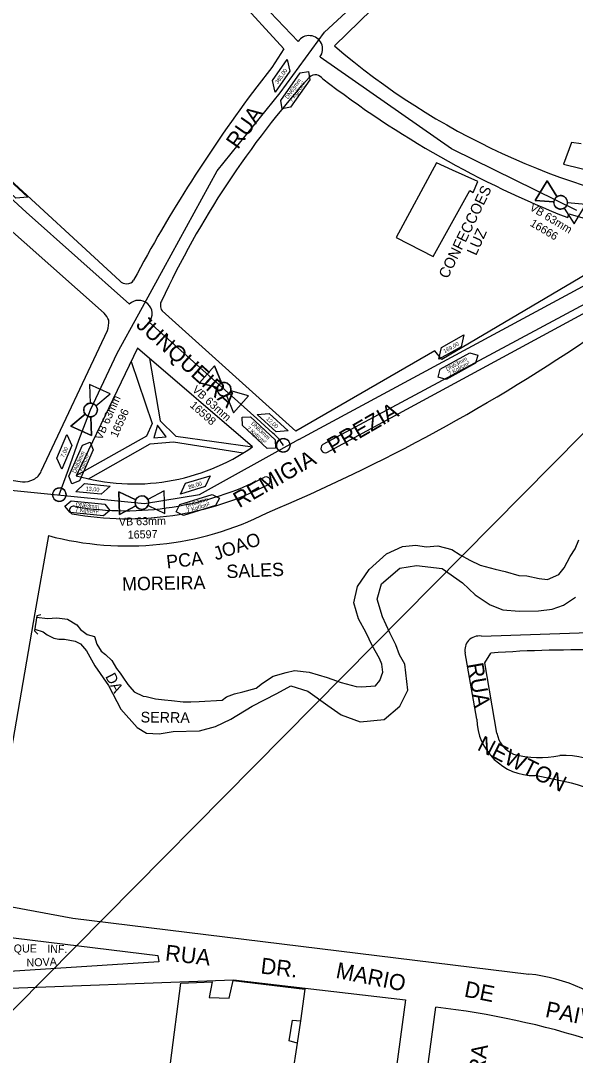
# Model space of a CAD drawing. Extents: x 325709 to 364434, y 7573432 to 7597073.
# Drawn here: x 339420.3 to 339628.1, y 7589950.5 to 7590338.2 of the extents above; entities that cross this region are included whole.
import ezdxf

# ---------------------------------------------------------------- set-up
doc = ezdxf.new("R2010")
doc.units = 0
for name, color, linetype in [('EDIFEXISTENT', 7, 'Continuous'), ('EDIFIDENTIF', 7, 'Continuous'), ('EDIFOBRAEXIS', 7, 'Continuous'), ('LIMITE_BAIRROS_MUNICIPIOS', 7, 'Continuous'), ('LOGRADOURO', 7, 'Continuous'), ('LOGRADOURO_TEXTO', 7, 'Continuous'), ('SIMBOLO', 7, 'Continuous'), ('TEXTO', 7, 'Continuous'), ('TUBO_PEAD_GN_63', 7, 'Continuous'), ('VALVULA_PEAD_63', 7, 'Continuous'), ('VES - BLOQUEIIO', 7, 'Continuous')]:
    doc.layers.add(name, color=color, linetype=linetype)

# ---------------------------------------------------------------- blocks, each defined once
blk = doc.blocks.new('VALVULA_PEAD_DN_4')
at = {"layer": 'VALVULA_PEAD_63'}
for points in [[(-1.14, 0.57), (-4.25, 2.13), (-4.25, -2.13), (-1.14, -0.57)], [(-1.14, -0.57), (-4.25, -2.13), (-4.25, 2.13), (-1.14, 0.57)], [(1.14, -0.57), (4.25, -2.13), (4.25, 2.13), (1.14, 0.57)], [(1.14, -0.57), (4.25, -2.13), (4.25, 2.13), (1.14, 0.57)]]:
    blk.add_lwpolyline(points, dxfattribs=at)
blk.add_circle((0, 0), 1.28, dxfattribs=at)
for start, end in [(90, 270), (153.4349, 206.5651), (270, 90), (0, 26.5651), (333.4349, 0)]:
    blk.add_arc((0, 0), 1.28, start, end, dxfattribs=at)
blk = doc.blocks.new('INTERLIGACAO_8')
at = {"layer": 'SIMBOLO'}
blk.add_circle((0, 0), 1.28, dxfattribs=at)
for start, end in [(0, 180), (180, 0)]:
    blk.add_arc((0, 0), 1.28, start, end, dxfattribs=at)

msp = doc.modelspace()

# ---------------------------------------------------------------- linework, layer by layer
at = {"layer": 'EDIFEXISTENT'}
for p, q in [((339626.66, 7590292.58), (339623.64, 7590284.38)), ((339630.3, 7590292.06), (339626.66, 7590292.58)), ((339576.05, 7590284.97), (339561.02, 7590257)), ((339582.13, 7590282.22), (339576.05, 7590284.97)), ((339591.61, 7590277.88), (339582.13, 7590282.22)), ((339623.64, 7590284.38), (339639.32, 7590280.55)), ((339574.88, 7590249.83), (339588.62, 7590274.57)), ((339588.62, 7590274.57), (339589.87, 7590273.76)), ((339589.87, 7590273.76), (339591.61, 7590277.88)), ((339561.02, 7590257), (339574.88, 7590249.83)), ((339427.9, 7590115.59), (339426.34, 7590115.22)), ((339426.34, 7590115.22), (339425.46, 7590109.51)), ((339425.46, 7590109.51), (339426.77, 7590108.33)), ((339476.44, 7589947.6), (339480.38, 7589977.56)), ((339480.38, 7589977.56), (339492.06, 7589978.02)), ((339492.06, 7589978.02), (339490.88, 7589972.16)), ((339498.41, 7589971.9), (339499.88, 7589978.57)), ((339499.88, 7589978.57), (339526.79, 7589975.27)), ((339490.88, 7589972.16), (339498.41, 7589971.9)), ((339526.79, 7589975.27), (339525.11, 7589963.38)), ((339520.9, 7589955.9), (339522.12, 7589963.68)), ((339522.12, 7589963.68), (339525.11, 7589963.38)), ((339525.11, 7589963.38), (339523.89, 7589955.02)), ((339523.89, 7589955.02), (339520.9, 7589955.9)), ((339523.89, 7589955.02), (339522.09, 7589942.77))]:
    msp.add_line(p, q, dxfattribs=at)
at = {"layer": 'EDIFOBRAEXIS'}
for p, q in [((339665.29, 7590250.13), (339533.51, 7590179.33)), ((339535.05, 7590176.36), (339666.87, 7590247.85)), ((339412.37, 7589995.17), (339471.68, 7589987.97))]:
    msp.add_line(p, q, dxfattribs=at)
for points in [[(339461.68, 7590210.47), (339469.57, 7590187.26), (339467.52, 7590182.47), (339440.98, 7590167.71)], [(339468.62, 7590211.57), (339472.59, 7590188.32), (339478.51, 7590182.51), (339507.23, 7590178.52)], [(339471.53, 7590186.58), (339470.22, 7590181.9), (339474.85, 7590182.25), (339471.53, 7590186.58)], [(339445.7, 7590166.51), (339468.8, 7590179.66), (339477.6, 7590180.45), (339503.72, 7590176.22)], [(339426.3, 7590114.66), (339430.43, 7590114.2), (339433.83, 7590114.49), (339437.9, 7590113.89), (339441.37, 7590111.8), (339442.73, 7590110.01), (339445.28, 7590108.16), (339448.02, 7590107.43), (339448.86, 7590104.55), (339450.55, 7590101.95), (339452.06, 7590100.64), (339454.54, 7590098.41), (339456.19, 7590095.47), (339457.6, 7590093.73), (339458.63, 7590092.22), (339460.44, 7590089.41), (339461.17, 7590088.64), (339462.84, 7590086.75), (339466.23, 7590085.12), (339467.37, 7590084.96), (339470.8, 7590084.1), (339474.18, 7590083.69), (339476.87, 7590083.52), (339481.19, 7590083.02), (339484.11, 7590082.95), (339487.14, 7590083.13), (339495.79, 7590083.6), (339497.45, 7590084.78), (339500.48, 7590085.93), (339503.56, 7590086.77), (339508.58, 7590088.13), (339510.91, 7590090.02), (339514.87, 7590092.55), (339519.74, 7590093.94), (339522.92, 7590094.65), (339528.38, 7590094.03), (339535.08, 7590092.12), (339540.43, 7590090.25), (339546.01, 7590088.76), (339548.04, 7590088.61), (339553.23, 7590088.98), (339554.82, 7590090.98), (339555.97, 7590094.12), (339555.58, 7590097.05), (339554.74, 7590099.16), (339552.05, 7590104.12), (339549.72, 7590108.76), (339546.82, 7590114.07), (339545.16, 7590120.03), (339546.45, 7590126.15), (339550.82, 7590132.5), (339557.35, 7590138.47), (339563.4, 7590141.12), (339568.31, 7590141.67), (339572.22, 7590141.08), (339576.64, 7590141.4), (339581.79, 7590139.99), (339585.01, 7590138.08), (339588.6, 7590136.1), (339592.4, 7590134.16), (339598.01, 7590132.67), (339601.84, 7590131.78), (339606.94, 7590130.31), (339609.94, 7590130.21), (339614.58, 7590129.21), (339617.66, 7590128.76), (339621.87, 7590130.68), (339623.87, 7590133.23), (339626.11, 7590137.46), (339627.99, 7590140.24), (339629.44, 7590143.69)], [(339425.58, 7590110.16), (339428.81, 7590109.18), (339430.31, 7590108.08), (339432.8, 7590106.87), (339434.64, 7590106.47), (339436.72, 7590106.42), (339440.76, 7590105.68), (339442.79, 7590104.75), (339445, 7590102.04), (339448.09, 7590096.47), (339453.29, 7590089.06), (339456.35, 7590083.06), (339457.88, 7590080.18), (339464, 7590073.32), (339467.52, 7590071.28), (339472.25, 7590070.94), (339477.47, 7590071.79), (339487.28, 7590072.1), (339493.27, 7590073.7), (339499.04, 7590076.53), (339507.08, 7590081.33), (339516.27, 7590086.11), (339521.58, 7590088.97), (339527.92, 7590087.01), (339535.43, 7590081.62), (339540.36, 7590078.1), (339547.54, 7590075.45), (339556.47, 7590076.4), (339562.38, 7590081.36), (339565.37, 7590087.28), (339564.2, 7590097.11), (339562.27, 7590100.63), (339560.8, 7590104.38), (339558.67, 7590108.82), (339555.87, 7590114.84), (339553.86, 7590121.39), (339555.48, 7590127.12), (339562.42, 7590133.07), (339568.63, 7590134.04), (339578.18, 7590132.9), (339585.89, 7590127.55), (339590.56, 7590123.12), (339596.18, 7590119.31), (339600.92, 7590117.42), (339607.07, 7590116.99), (339614.34, 7590117.11), (339619.48, 7590117.73), (339623.63, 7590119.2), (339628.16, 7590122.24)], [(339471.68, 7589987.97), (339472.05, 7589985.52), (339412.17, 7589981.68)]]:
    msp.add_lwpolyline(points, dxfattribs=at)
for centre, radius, start, end in [((339534.46, 7590177.94), 1.68, 124.1416, 290.5717), ((339459.56, 7590268.7), 114.13, 260.528, 297.1919), ((339512.27, 7590165.71), 1.57, 307.5683, 110.5905), ((339460.34, 7590266.48), 114.91, 259.6011, 297.4005), ((339440.12, 7590154.82), 1.46, 63.0359, 249.388)]:
    msp.add_arc(centre, radius, start, end, dxfattribs=at)
at = {"layer": 'LIMITE_BAIRROS_MUNICIPIOS'}
msp.add_lwpolyline([(338781.44, 7591121.72), (340099.94, 7590658.05), (339273.07, 7589821.58)], dxfattribs=at)
at = {"layer": 'LOGRADOURO'}
for p, q in [((339537.88, 7590328.74), (339604.14, 7590393.79)), ((339483.84, 7590366.06), (339518.9, 7590327.67)), ((339457.47, 7590240.69), (339354.92, 7590335.06)), ((339451.67, 7590228.55), (339345.81, 7590322.5)), ((339523.41, 7590184.42), (339473.3, 7590229.52)), ((339428.06, 7590169.43), (339452.81, 7590222.07)), ((339464.08, 7590215.45), (339441.09, 7590167.7)), ((339507.23, 7590178.52), (339464.08, 7590215.45)), ((339430.71, 7590145.24), (339425.69, 7590116.33)), ((339425.69, 7590116.33), (339406.88, 7590007.97)), ((339592.94, 7590107.62), (339637.03, 7590109.13)), ((339591.16, 7590076.51), (339586.86, 7590101.34)), ((339626.65, 7590052.47), (339612.99, 7590055.32)), ((339406.88, 7590007.97), (339439.93, 7590001.91)), ((339439.93, 7590001.91), (339610.68, 7589980.93)), ((339564.53, 7589971.32), (339555.09, 7589903.13)), ((339566.68, 7589901.35), (339575.83, 7589968.57))]:
    msp.add_line(p, q, dxfattribs=at)
for points in [[(339518.9, 7590327.67), (339514.42, 7590320.7), (339508.75, 7590313.42)], [(339625.27, 7590264.41), (339625.65, 7590265.88), (339649.92, 7590258.94), (339650.68, 7590254.03)], [(339650.68, 7590254.03), (339578.03, 7590211.26), (339575.53, 7590214.52), (339523.41, 7590184.42)], [(339366.83, 7590173.4), (339421.02, 7590165.39), (339421.02, 7590165.39)], [(339598.69, 7590071.24), (339594.14, 7590097.55), (339596.48, 7590101.21)], [(339406.2, 7589975.27), (339500.1, 7589978.82), (339564.53, 7589971.32)]]:
    msp.add_lwpolyline(points, dxfattribs=at)
for centre, radius, start, end in [((339714.3, 7590534.73), 271.22, 229.4213, 261.0369), ((339787.76, 7590085.81), 347.46, 138.2976, 154.9162), ((339530.86, 7590314.16), 3.77, 83.0953, 132.0084), ((339528.78, 7590311.61), 6.78, 45.525, 68.0173), ((339951.16, 7589981), 553.38, 143.0789, 151.9766), ((339761.01, 7590610.55), 371.8, 232.2786, 248.587), ((339459.96, 7590243.13), 3.48, 224.3903, 272.5837), ((339460.36, 7590242.25), 2.61, 264.5233, 331.3296), ((339474.6, 7590231.9), 1.95, 141.7035, 190.9505), ((339442.88, 7590220.87), 11.67, 25.9703, 41.1534), ((339475.75, 7590231.38), 3.07, 177.194, 217.243), ((339441.73, 7590225.65), 11.65, 342.09, 1.6555), ((339239.86, 7590801.07), 702.42, 292.85466, 304.3156), ((339462.82, 7590242.45), 77.84, 253.7877, 304.7852), ((339421.51, 7590172.69), 7.32, 266.1255, 299.241), ((339422.65, 7590171.6), 5.84, 294.7184, 338.1515), ((339460.44, 7590257.35), 115.98, 255.1464, 296.7663), ((339592.26, 7590101.78), 5.88, 83.3588, 134.9582), ((339591.8, 7590102.47), 5.06, 136.7549, 192.955), ((339628.21, 7589681.05), 421.36, 82.4694, 94.3186), ((339612.74, 7590076.9), 21.58, 181.0364, 270.6634), ((339609.22, 7590073.2), 10.71, 190.5419, 246.5116), ((339614.93, 7590102.52), 40.39, 255.6915, 280.4398), ((339623.94, 7590033.61), 29.24, 19.4949, 93.3148), ((339618.18, 7590017.88), 35.61, 16.8034, 76.2387), ((339604.41, 7589918.26), 62.98, 46.7674, 84.2837), ((339538.66, 7589652.9), 317.85, 72.3064, 83.2836)]:
    msp.add_arc(centre, radius, start, end, dxfattribs=at)
at = {"layer": 'SIMBOLO'}
for points in [[(339521.21, 7590319.28), (339515.68, 7590311.42), (339514.65, 7590315.82), (339520.18, 7590323.68)], [(339517.79, 7590308.28), (339525.06, 7590318.6), (339528.11, 7590319.13), (339528.11, 7590319.13), (339528.64, 7590316.08), (339521.37, 7590305.76), (339518.32, 7590305.23), (339518.32, 7590305.23)], [(339418.58, 7590271.64), (339411.5, 7590278.13), (339415.99, 7590278.59), (339423.07, 7590272.1)], [(339585.37, 7590216.02), (339576.98, 7590211.33), (339577.95, 7590215.74), (339586.34, 7590220.43)], [(339577.52, 7590207.58), (339588.54, 7590213.74), (339591.52, 7590212.9), (339591.52, 7590212.9), (339590.68, 7590209.92), (339579.66, 7590203.76), (339576.68, 7590204.6), (339576.68, 7590204.6)], [(339506.43, 7590189.75), (339515.67, 7590181.14), (339515.78, 7590178.05), (339515.78, 7590178.05), (339512.69, 7590177.94), (339503.45, 7590186.55), (339503.34, 7590189.64), (339503.34, 7590189.64)], [(339515.99, 7590184.1), (339508.9, 7590190.59), (339513.4, 7590191.05), (339520.48, 7590184.56)], [(339439.56, 7590178.99), (339435.72, 7590170.18), (339433.82, 7590174.28), (339437.66, 7590183.09)], [(339438.42, 7590167.52), (339443.47, 7590179.1), (339446.34, 7590180.23), (339446.34, 7590180.23), (339447.48, 7590177.35), (339442.43, 7590165.78), (339439.55, 7590164.65), (339439.55, 7590164.65)], [(339489.4, 7590163.6), (339480.23, 7590160.75), (339482.09, 7590164.86), (339491.27, 7590167.71)], [(339450.52, 7590160.74), (339440.95, 7590161.69), (339444.27, 7590164.75), (339453.83, 7590163.8)], [(339439.25, 7590158.3), (339451.82, 7590157.05), (339453.78, 7590154.66), (339453.78, 7590154.66), (339451.39, 7590152.7), (339438.82, 7590153.94), (339436.86, 7590156.34), (339436.86, 7590156.34)], [(339479.98, 7590156.96), (339492.04, 7590160.71), (339494.78, 7590159.27), (339494.78, 7590159.27), (339493.34, 7590156.53), (339481.28, 7590152.78), (339478.54, 7590154.22), (339478.54, 7590154.22)]]:
    msp.add_lwpolyline(points, close=True, dxfattribs=at)
at = {"layer": 'TUBO_PEAD_GN_63'}
for p, q in [((339477.04, 7590380.18), (339524.25, 7590330.35)), ((339532.46, 7590324.63), (339581.67, 7590290.31)), ((339582.09, 7590290.06), (339628.48, 7590267.15))]:
    msp.add_line(p, q, dxfattribs=at)
for points in [[(339434.79, 7590160.5), (339438.19, 7590170.02), (339442.08, 7590180.96), (339446.51, 7590192.32), (339456.5, 7590213.64), (339464.6, 7590228.41), (339473.79, 7590245.16), (339493.95, 7590281.9), (339517.52, 7590311.11), (339534.13, 7590333.89), (339606.66, 7590400.95), (339623.04, 7590416.16), (339630.04, 7590422.66), (339638.04, 7590433.93), (339645.53, 7590450.73), (339649.79, 7590466.49), (339653.24, 7590491.11), (339652.88, 7590508.46), (339655.73, 7590526.16), (339661.46, 7590548.07), (339676.33, 7590576.09)], [(339368.41, 7590315.89), (339422.43, 7590266.49), (339461.04, 7590231.92)], [(339524.5, 7590181.32), (339654.69, 7590251.44), (339663.56, 7590255.47)], [(339468.48, 7590225.26), (339508.78, 7590189.18), (339514.85, 7590183.66)], [(339466.68, 7590157.34), (339487.32, 7590160.63), (339523.57, 7590180.81)], [(339386.48, 7590165.22), (339466.68, 7590157.34)]]:
    msp.add_lwpolyline(points, dxfattribs=at)
for centre, radius, start, end in [((339528.43, 7590327.6), 5, 323.5812, 146.6362), ((339583.55, 7590293), 3.28, 235.1087, 243.7177), ((339464.6, 7590228.41), 5, 320.8726, 135.4564), ((339497.9, 7590165.02), 25.19, 33.7601, 47.7112), ((339560.34, 7590114.78), 75.58, 118.3062, 119.1109)]:
    msp.add_arc(centre, radius, start, end, dxfattribs=at)

# ---------------------------------------------------------------- block references
at = {"layer": 'SIMBOLO', "xscale": 2, "yscale": 2, "rotation": -8.011999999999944}
for p in [(339518.69, 7590179.08), (339434.83, 7590160.59)]:
    msp.add_blockref('INTERLIGACAO_8', p, dxfattribs=at)
at = {"layer": 'VES - BLOQUEIIO'}
for p, xscale, yscale, rotation in [((339622.59, 7590270.13), 1.999999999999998, 1.9999999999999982, -31.16814238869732), ((339496.54, 7590200.1), 1.999999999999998, 1.999999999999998, -41.53135428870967), ((339446.51, 7590192.32), 1.9999999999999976, 1.9999999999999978, 65.8400820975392), ((339465.73, 7590157.62), 1.9999999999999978, 1.9999999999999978, 1.2145336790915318)]:
    msp.add_blockref('VALVULA_PEAD_DN_4', p, dxfattribs=dict(at, xscale=xscale, yscale=yscale, rotation=rotation))

# ---------------------------------------------------------------- texts
for s, rotation, p in [('VB 63mm', 328.8319, (339610.7, 7590267.41)), ('16666', 328.8319, (339610.89, 7590261.53)), ('VB 63mm', 318.4686, (339484.36, 7590199.56)), ('VB 63mm', 65.8401, (339450.66, 7590180.85)), ('16598', 318.4686, (339483.49, 7590193.74)), ('16596', 65.8401, (339456.47, 7590181.76)), ('VB 63mm', 1.2145, (339457.15, 7590148.96)), ('16597', 1.2145, (339460.46, 7590144.09))]:
    msp.add_text(s, height=3, rotation=rotation).set_placement(p)
at = {"layer": 'EDIFIDENTIF'}
for s, height, rotation, p in [('CONFECCOES', 4, 63.9567, (339580.28, 7590241.25)), ('LUZ', 4, 65.8368, (339590.93, 7590249.94)), ('DA', 4, 297.6145, (339451.93, 7590092.48)), ('SERRA', 4, 359.3555, (339465.25, 7590075.25)), ('PARQUE', 3, 0.0555, (339409.47, 7589989.02)), ('INF.', 3, 358.8989, (339430.27, 7589988.97)), ('NOVA', 3, 2.4919, (339422.58, 7589983.69))]:
    msp.add_text(s, height=height, rotation=rotation, dxfattribs=at).set_placement(p)
at = {"layer": 'LOGRADOURO_TEXTO'}
for s, height, rotation, p in [('RUA', 6, 54.8553, (339501.72, 7590289.71)), ('JUNQUEIRA', 6, 318.0113, (339463.17, 7590223.8)), ('REMIGIA   PREZIA', 6, 30.0031, (339502.2, 7590155.48)), ('JOAO', 5, 19.323, (339493.52, 7590135.89)), ('PCA', 5, 6.506, (339475.19, 7590132.87)), ('SALES', 5, 2.3992, (339497.5, 7590129.28)), ('MOREIRA', 5, 1.1318, (339458.38, 7590124.63)), ('RUA', 6, 279.8266, (339587.6, 7590097.14)), ('NEWTON', 6, 333.1466, (339591, 7590065.13)), ('RUA', 6, 353.3631, (339474.26, 7589986.06)), ('DR.', 6, 353.3631, (339510.01, 7589981.19)), ('MARIO', 6, 348.6163, (339538.09, 7589979.6)), ('DE', 6, 348.7855, (339586.19, 7589972.55)), ('PAIVA', 6, 348.4027, (339616.54, 7589964.95)), ('JUNQUEIRA', 6, 82.122, (339589.09, 7589908.35))]:
    msp.add_text(s, height=height, rotation=rotation, dxfattribs=at).set_placement(p)
at = {"layer": 'TEXTO'}
for s, rotation, p in [('385,00', 54.8462, (339516.68, 7590314.38)), ('DN63mm', 54.8462, (339520.46, 7590308.7)), ('7 Kgf/cm²', 54.8462, (339521.98, 7590307.56)), ('169,00', 29.2116, (339579.16, 7590213.56)), ('DN63mm', 29.2116, (339580.12, 7590206.81)), ('7 Kgf/cm²', 29.2116, (339580.99, 7590205.12)), ('12,00', 317.4821, (339512.19, 7590188.77)), ('7 Kgf/cm²', 319.586, (339504.82, 7590185.21)), ('DN63mm', 317.0312, (339506.49, 7590187.04)), ('7,00', 66.4611, (339436.57, 7590174.35)), ('DN63mm', 66.4611, (339440.95, 7590168.48)), ('7 Kgf/cm²', 66.4611, (339442.67, 7590167.67)), ('13,00', 354.3432, (339444.6, 7590162.21)), ('88,00', 17.2609, (339483.38, 7590162.65)), ('DN63mm', 17.2609, (339482.36, 7590155.67)), ('7 Kgf/cm²', 354.3432, (339440.7, 7590154.3)), ('DN63mm', 354.3432, (339440.94, 7590156.18)), ('7 Kgf/cm²', 17.2609, (339482.87, 7590153.84))]:
    msp.add_text(s, height=1.5, rotation=rotation, dxfattribs=at).set_placement(p)

doc.saveas('drawing.dxf')
